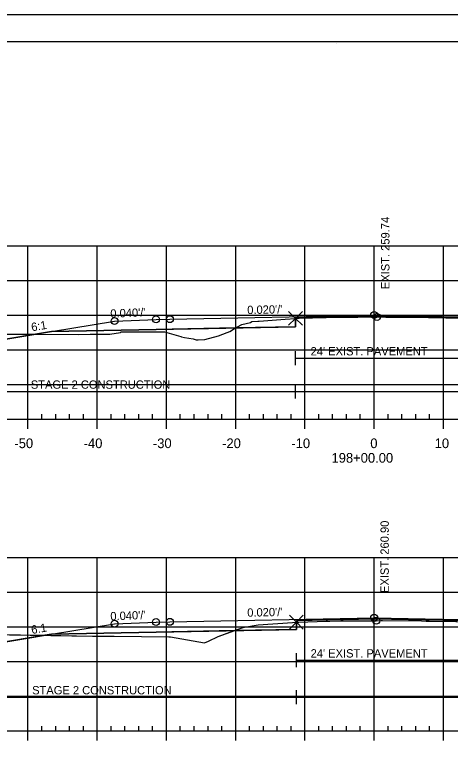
# Model space of a CAD drawing. Extents: x 1365647 to 1367999, y 387113 to 400173.
# Drawn here: x 1365842.2 to 1365905.1, y 389400.7 to 389506.1 of the extents above; entities that cross this region are included whole.
import ezdxf

# ---------------------------------------------------------------- set-up
doc = ezdxf.new("R2010")
doc.units = 0
for name, color, linetype in [('R_Alt Surface', 7, 'Continuous'), ('R_Axis', 7, 'Continuous'), ('R_Axis Annot', 7, 'Continuous'), ('R_Border', 7, 'Continuous'), ('R_Contours', 7, 'Continuous'), ('R_Exist Surface', 7, 'Continuous'), ('R_Fin Surface', 7, 'Continuous'), ('R_Fin Surface Annot', 7, 'Continuous'), ('R_Grid', 7, 'Continuous'), ('R_No Plot', 7, 'Continuous'), ('R_Water', 7, 'Continuous'), ('R_Xsect Elev', 7, 'Continuous')]:
    doc.layers.add(name, color=color, linetype=linetype)

msp = doc.modelspace()

# ---------------------------------------------------------------- linework, layer by layer
at = {"layer": 'R_Alt Surface'}
for points in [[(1365847.47, 389460.37), (1365862.59, 389460.67), (1365882.74, 389461.08), (1365882.74, 389462.36), (1365894.09, 389462.59), (1365906.59, 389462.34), (1365906.59, 389461.05), (1365925.59, 389460.67), (1365940.72, 389460.37)], [(1365847.47, 389416.7), (1365862.59, 389417), (1365882.85, 389417.41), (1365882.85, 389418.7), (1365894.09, 389418.92), (1365906.49, 389418.68), (1365906.49, 389417.39), (1365925.59, 389417), (1365940.72, 389416.7)]]:
    msp.add_lwpolyline(points, dxfattribs=at)
at = {"layer": 'R_Axis'}
for p, q in [((1365749.09, 389447.76), (1366039.09, 389447.76)), ((1365844.09, 389446.36), (1365844.09, 389447.76)), ((1365846.09, 389447.76), (1365846.09, 389448.46)), ((1365848.09, 389447.76), (1365848.09, 389448.46)), ((1365850.09, 389447.76), (1365850.09, 389448.46)), ((1365852.09, 389447.76), (1365852.09, 389448.46)), ((1365854.09, 389446.36), (1365854.09, 389447.76)), ((1365856.09, 389447.76), (1365856.09, 389448.46)), ((1365858.09, 389447.76), (1365858.09, 389448.46)), ((1365860.09, 389447.76), (1365860.09, 389448.46)), ((1365862.09, 389447.76), (1365862.09, 389448.46)), ((1365864.09, 389446.36), (1365864.09, 389447.76)), ((1365866.09, 389447.76), (1365866.09, 389448.46)), ((1365868.09, 389447.76), (1365868.09, 389448.46)), ((1365870.09, 389447.76), (1365870.09, 389448.46)), ((1365872.09, 389447.76), (1365872.09, 389448.46)), ((1365874.09, 389446.36), (1365874.09, 389447.76)), ((1365876.09, 389447.76), (1365876.09, 389448.46)), ((1365878.09, 389447.76), (1365878.09, 389448.46)), ((1365880.09, 389447.76), (1365880.09, 389448.46)), ((1365882.09, 389447.76), (1365882.09, 389448.46)), ((1365884.09, 389446.36), (1365884.09, 389447.76)), ((1365886.09, 389447.76), (1365886.09, 389448.46)), ((1365888.09, 389447.76), (1365888.09, 389448.46)), ((1365890.09, 389447.76), (1365890.09, 389448.46)), ((1365892.09, 389447.76), (1365892.09, 389448.46)), ((1365894.09, 389446.36), (1365894.09, 389447.76)), ((1365896.09, 389447.76), (1365896.09, 389448.46)), ((1365898.09, 389447.76), (1365898.09, 389448.46)), ((1365900.09, 389447.76), (1365900.09, 389448.46)), ((1365902.09, 389447.76), (1365902.09, 389448.46)), ((1365904.09, 389446.36), (1365904.09, 389447.76)), ((1365846.09, 389402.76), (1365846.09, 389403.46)), ((1365848.09, 389402.76), (1365848.09, 389403.46)), ((1365850.09, 389402.76), (1365850.09, 389403.46)), ((1365852.09, 389402.76), (1365852.09, 389403.46)), ((1365856.09, 389402.76), (1365856.09, 389403.46)), ((1365858.09, 389402.76), (1365858.09, 389403.46)), ((1365860.09, 389402.76), (1365860.09, 389403.46)), ((1365862.09, 389402.76), (1365862.09, 389403.46)), ((1365866.09, 389402.76), (1365866.09, 389403.46)), ((1365868.09, 389402.76), (1365868.09, 389403.46)), ((1365870.09, 389402.76), (1365870.09, 389403.46)), ((1365872.09, 389402.76), (1365872.09, 389403.46)), ((1365876.09, 389402.76), (1365876.09, 389403.46)), ((1365878.09, 389402.76), (1365878.09, 389403.46)), ((1365880.09, 389402.76), (1365880.09, 389403.46)), ((1365882.09, 389402.76), (1365882.09, 389403.46)), ((1365886.09, 389402.76), (1365886.09, 389403.46)), ((1365888.09, 389402.76), (1365888.09, 389403.46)), ((1365890.09, 389402.76), (1365890.09, 389403.46)), ((1365892.09, 389402.76), (1365892.09, 389403.46)), ((1365896.09, 389402.76), (1365896.09, 389403.46)), ((1365898.09, 389402.76), (1365898.09, 389403.46)), ((1365900.09, 389402.76), (1365900.09, 389403.46)), ((1365902.09, 389402.76), (1365902.09, 389403.46)), ((1365749.09, 389402.76), (1366039.09, 389402.76)), ((1365844.09, 389401.36), (1365844.09, 389402.76)), ((1365854.09, 389401.36), (1365854.09, 389402.76)), ((1365864.09, 389401.36), (1365864.09, 389402.76)), ((1365874.09, 389401.36), (1365874.09, 389402.76)), ((1365884.09, 389401.36), (1365884.09, 389402.76)), ((1365894.09, 389401.36), (1365894.09, 389402.76)), ((1365904.09, 389401.36), (1365904.09, 389402.76))]:
    msp.add_line(p, q, dxfattribs=at)
at = {"layer": 'R_Border'}
for p, q in [((1365736.09, 389502.22), (1366052.27, 389502.22)), ((1365888.61, 389501.96), (1365888.61, 389501.96)), ((1365888.61, 389501.96), (1365888.61, 389501.96))]:
    msp.add_line(p, q, dxfattribs=at)
at = {"layer": 'R_Contours'}
for points in [[(1365882.74, 389462.28), (1365883.26, 389462.31), (1365885.16, 389462.36), (1365889.15, 389462.46), (1365890.33, 389462.48), (1365891.75, 389462.48), (1365893.2, 389462.5), (1365894.21, 389462.51), (1365894.5, 389462.5), (1365894.8, 389462.5), (1365895.79, 389462.47), (1365897.31, 389462.45), (1365898.76, 389462.44), (1365901.93, 389462.4), (1365904.44, 389462.35), (1365906.59, 389462.3), (1365906.59, 389462.34), (1365894.09, 389462.59), (1365882.74, 389462.36)], [(1365874.04, 389460.9), (1365874.04, 389460.91), (1365874.35, 389461.06), (1365874.97, 389461.42), (1365876.21, 389461.67), (1365876.4, 389461.82), (1365877.28, 389461.86), (1365877.29, 389461.86), (1365877.5, 389461.89), (1365881.24, 389462.17), (1365882.74, 389462.28), (1365882.74, 389461.08)], [(1365827.51, 389460.58), (1365829.15, 389460.61), (1365829.76, 389460.59), (1365829.86, 389460.61), (1365830.58, 389460.73), (1365832.29, 389460.67), (1365832.76, 389460.67), (1365833.69, 389460.6), (1365833.85, 389460.59), (1365834.44, 389460.62), (1365835.71, 389460.65), (1365835.73, 389460.64), (1365836.48, 389460.02), (1365845.19, 389459.99), (1365834.59, 389458.23)], [(1365845.19, 389459.99), (1365851.33, 389459.97), (1365853.08, 389459.99), (1365855.18, 389460), (1365855.93, 389460.02), (1365857.47, 389460.26), (1365857.5, 389460.33), (1365863.79, 389460.35), (1365866.15, 389459.68), (1365866.25, 389459.62), (1365866.68, 389459.53), (1365867.97, 389459.32), (1365868.25, 389459.24), (1365868.4, 389459.2), (1365868.55, 389459.19), (1365868.65, 389459.19), (1365869.65, 389459.22), (1365871.61, 389459.78), (1365872.88, 389460.25), (1365873.22, 389460.38), (1365874.04, 389460.9), (1365862.59, 389460.67), (1365847.47, 389460.37)], [(1365873.95, 389417.23), (1365874.18, 389417.32), (1365875.16, 389417.69), (1365875.36, 389417.74), (1365877.32, 389418.07), (1365882.29, 389418.41), (1365882.85, 389418.45), (1365882.85, 389417.41)], [(1365882.85, 389418.45), (1365882.85, 389418.45), (1365883.2, 389418.46), (1365887.15, 389418.57), (1365887.71, 389418.58), (1365889.29, 389418.63), (1365891.76, 389418.63), (1365892.05, 389418.63), (1365894.2, 389418.66), (1365894.4, 389418.66), (1365895.06, 389418.67), (1365895.29, 389418.67), (1365900.93, 389418.62), (1365901.6, 389418.61), (1365902.03, 389418.6), (1365905.9, 389418.54), (1365906.01, 389418.54), (1365906.49, 389418.52), (1365906.49, 389418.68), (1365894.09, 389418.92), (1365882.85, 389418.7)], [(1365846.54, 389416.55), (1365853.43, 389416.44), (1365856.55, 389416.42), (1365864.42, 389416.35), (1365864.69, 389416.31), (1365869.6, 389415.49), (1365870.16, 389415.71), (1365871.56, 389416.36), (1365873.95, 389417.23), (1365862.59, 389417), (1365847.47, 389416.7)], [(1365827.75, 389416.84), (1365830.57, 389416.83), (1365832.37, 389416.78), (1365846.54, 389416.55), (1365834.59, 389414.56)]]:
    msp.add_lwpolyline(points, close=True, dxfattribs=at)
at = {"layer": 'R_Exist Surface'}
for points in [[(1365836.48, 389460.02), (1365851.33, 389459.97), (1365853.08, 389459.99), (1365855.18, 389460), (1365855.93, 389460.02), (1365857.47, 389460.26), (1365857.5, 389460.33), (1365863.79, 389460.35), (1365866.15, 389459.68), (1365866.25, 389459.62), (1365866.68, 389459.53), (1365867.97, 389459.32), (1365868.25, 389459.24), (1365868.4, 389459.2), (1365868.55, 389459.19), (1365868.65, 389459.19), (1365869.65, 389459.22), (1365871.61, 389459.78), (1365872.88, 389460.25), (1365873.22, 389460.38), (1365874.04, 389460.91), (1365874.35, 389461.06), (1365874.97, 389461.42), (1365876.21, 389461.67), (1365876.4, 389461.82), (1365877.28, 389461.86), (1365877.29, 389461.86), (1365877.5, 389461.89), (1365881.24, 389462.17), (1365882.74, 389462.28), (1365883.26, 389462.31), (1365885.16, 389462.36), (1365889.15, 389462.46), (1365890.33, 389462.48), (1365891.75, 389462.48), (1365893.2, 389462.5), (1365894.21, 389462.51), (1365894.5, 389462.5), (1365894.8, 389462.5), (1365895.79, 389462.47), (1365897.31, 389462.45), (1365898.76, 389462.44), (1365901.93, 389462.4), (1365904.44, 389462.35), (1365906.59, 389462.3)], [(1365832.37, 389416.78), (1365853.43, 389416.44), (1365856.55, 389416.42), (1365864.42, 389416.35), (1365864.69, 389416.31), (1365869.6, 389415.49), (1365870.16, 389415.71), (1365871.56, 389416.36), (1365874.18, 389417.32), (1365875.16, 389417.69), (1365875.36, 389417.74), (1365877.32, 389418.07), (1365882.29, 389418.41), (1365882.85, 389418.45), (1365882.85, 389418.45), (1365883.2, 389418.46), (1365887.15, 389418.57), (1365887.71, 389418.58), (1365889.29, 389418.63), (1365891.76, 389418.63), (1365892.05, 389418.63), (1365894.2, 389418.66), (1365894.4, 389418.66), (1365895.06, 389418.67), (1365895.29, 389418.67), (1365900.93, 389418.62), (1365901.6, 389418.61), (1365902.03, 389418.6), (1365905.9, 389418.54)]]:
    msp.add_lwpolyline(points, dxfattribs=at)
at = {"layer": 'R_Fin Surface'}
for points in [[(1365827.51, 389460.58), (1365834.59, 389458.23), (1365847.47, 389460.37), (1365856.59, 389461.89), (1365862.59, 389462.13), (1365864.59, 389462.17), (1365894.09, 389462.76), (1365923.59, 389462.17), (1365925.59, 389462.13), (1365931.59, 389461.89), (1365940.72, 389460.37), (1365953.59, 389458.23), (1365966.75, 389462.61)], [(1365827.75, 389416.84), (1365834.59, 389414.56), (1365847.47, 389416.7), (1365856.59, 389418.22), (1365862.59, 389418.46), (1365864.59, 389418.5), (1365894.09, 389419.09), (1365923.59, 389418.5), (1365925.59, 389418.46), (1365931.59, 389418.22), (1365940.72, 389416.7), (1365953.59, 389414.56), (1365964.2, 389418.09)]]:
    msp.add_lwpolyline(points, dxfattribs=at)
at = {"layer": 'R_Grid'}
for p, q in [((1365749.09, 389472.76), (1366039.09, 389472.76)), ((1365844.09, 389447.76), (1365844.09, 389472.76)), ((1365854.09, 389447.76), (1365854.09, 389472.76)), ((1365864.09, 389447.76), (1365864.09, 389472.76)), ((1365874.09, 389447.76), (1365874.09, 389472.76)), ((1365884.09, 389447.76), (1365884.09, 389472.76)), ((1365894.09, 389447.76), (1365894.09, 389472.76)), ((1365904.09, 389447.76), (1365904.09, 389472.76)), ((1365749.09, 389467.76), (1366039.09, 389467.76)), ((1365749.09, 389462.76), (1366039.09, 389462.76)), ((1365749.09, 389457.76), (1366039.09, 389457.76)), ((1365749.09, 389452.76), (1366039.09, 389452.76)), ((1365749.09, 389447.76), (1366039.09, 389447.76)), ((1365749.09, 389427.76), (1366039.09, 389427.76)), ((1365844.09, 389402.76), (1365844.09, 389427.76)), ((1365854.09, 389402.76), (1365854.09, 389427.76)), ((1365864.09, 389402.76), (1365864.09, 389427.76)), ((1365874.09, 389402.76), (1365874.09, 389427.76)), ((1365884.09, 389402.76), (1365884.09, 389427.76)), ((1365894.09, 389402.76), (1365894.09, 389427.76)), ((1365904.09, 389402.76), (1365904.09, 389427.76)), ((1365749.09, 389422.76), (1366039.09, 389422.76)), ((1365749.09, 389417.76), (1366039.09, 389417.76)), ((1365749.09, 389412.76), (1366039.09, 389412.76)), ((1365749.09, 389407.76), (1366039.09, 389407.76)), ((1365749.09, 389402.76), (1366039.09, 389402.76))]:
    msp.add_line(p, q, dxfattribs=at)
at = {"layer": 'R_No Plot'}
msp.add_line((1365723.69, 389506.11), (1366057.03, 389506.11), dxfattribs=at)
msp.add_lwpolyline([(1365723.69, 389506.11), (1366057.03, 389506.11), (1366057.03, 389292.78), (1365723.69, 389292.78)], close=True, dxfattribs=at)
for points in [[(1365882.74, 389462.28), (1365881.74, 389463.28), (1365882.74, 389462.28), (1365881.74, 389461.28), (1365882.74, 389462.28), (1365883.74, 389461.28), (1365882.74, 389462.28), (1365883.74, 389463.28)], [(1365882.85, 389418.45), (1365881.85, 389419.45), (1365882.85, 389418.45), (1365881.85, 389417.45), (1365882.85, 389418.45), (1365883.85, 389417.45), (1365882.85, 389418.45), (1365883.85, 389419.45)]]:
    msp.add_lwpolyline(points, dxfattribs=at)
for centre in [(1365862.59, 389462.13), (1365862.59, 389462.13), (1365862.59, 389462.13), (1365862.59, 389462.13), (1365862.59, 389462.13), (1365864.59, 389462.17), (1365864.59, 389462.17), (1365864.59, 389462.17), (1365864.59, 389462.17), (1365864.59, 389462.17), (1365894.09, 389462.76), (1365894.09, 389462.76), (1365894.5, 389462.5), (1365856.59, 389461.89), (1365856.59, 389461.89), (1365856.59, 389461.89), (1365856.59, 389461.89), (1365856.59, 389461.89), (1365894.09, 389419.09), (1365894.09, 389419.09), (1365856.59, 389418.22), (1365856.59, 389418.22), (1365856.59, 389418.22), (1365856.59, 389418.22), (1365856.59, 389418.22), (1365862.59, 389418.46), (1365862.59, 389418.46), (1365862.59, 389418.46), (1365862.59, 389418.46), (1365862.59, 389418.46), (1365864.59, 389418.5), (1365864.59, 389418.5), (1365864.59, 389418.5), (1365864.59, 389418.5), (1365864.59, 389418.5), (1365894.4, 389418.66)]:
    msp.add_circle(centre, 0.5, dxfattribs=at)
at = {"layer": 'R_Water'}
for p, q in [((1365882.74, 389455.55), (1365882.74, 389457.55)), ((1365882.74, 389456.55), (1365906.59, 389456.55)), ((1365882.74, 389450.73), (1365882.74, 389452.73)), ((1365827.51, 389451.73), (1365882.74, 389451.73)), ((1365882.74, 389451.73), (1365966.75, 389451.73)), ((1365882.85, 389411.96), (1365882.85, 389413.96)), ((1365882.85, 389412.96), (1365906.49, 389412.96)), ((1365827.75, 389407.64), (1365882.85, 389407.64)), ((1365882.85, 389406.64), (1365882.85, 389408.64)), ((1365882.85, 389407.64), (1365964.2, 389407.64))]:
    msp.add_line(p, q, dxfattribs=at)

# ---------------------------------------------------------------- texts
at = {"layer": 'R_Axis Annot'}
for s, p in [('-50', (1365842.13, 389443.56)), ('-40', (1365852.13, 389443.56)), ('-30', (1365862.13, 389443.56)), ('-20', (1365872.13, 389443.56)), ('-10', (1365882.13, 389443.56)), ('0', (1365893.53, 389443.56)), ('10', (1365902.83, 389443.56)), ('198+00.00', (1365887.93, 389441.46))]:
    msp.add_text(s, height=1.4, dxfattribs=at).set_placement(p)
at = {"layer": 'R_Fin Surface Annot'}
for s, rotation, p in [("0.040'/'", 2.2906, (1365856.01, 389462.37)), ("0.020'/'", 1.1458, (1365875.77, 389462.9)), ('6:1', 9.4623, (1365844.66, 389460.41)), ("0.020'/'", 1.1458, (1365875.77, 389419.23)), ("0.040'/'", 2.2906, (1365856.01, 389418.7)), ('6:1', 9.4623, (1365844.66, 389416.74))]:
    msp.add_text(s, height=1.2, rotation=rotation, dxfattribs=at).set_placement(p)
at = {"layer": 'R_Water'}
for s, p in [("24' EXIST. PAVEMENT", (1365884.91, 389456.94)), ('STAGE 2 CONSTRUCTION', (1365844.5, 389452.13)), ("24' EXIST. PAVEMENT", (1365884.91, 389413.35)), ('STAGE 2 CONSTRUCTION', (1365844.69, 389408.03))]:
    msp.add_text(s, height=1.2, dxfattribs=at).set_placement(p)
at = {"layer": 'R_Xsect Elev'}
for s, p in [('EXIST. 259.74', (1365896.3, 389466.5)), ('EXIST. 260.90', (1365896.2, 389422.66))]:
    msp.add_text(s, height=1.2, rotation=90, dxfattribs=at).set_placement(p)

doc.saveas('drawing.dxf')
